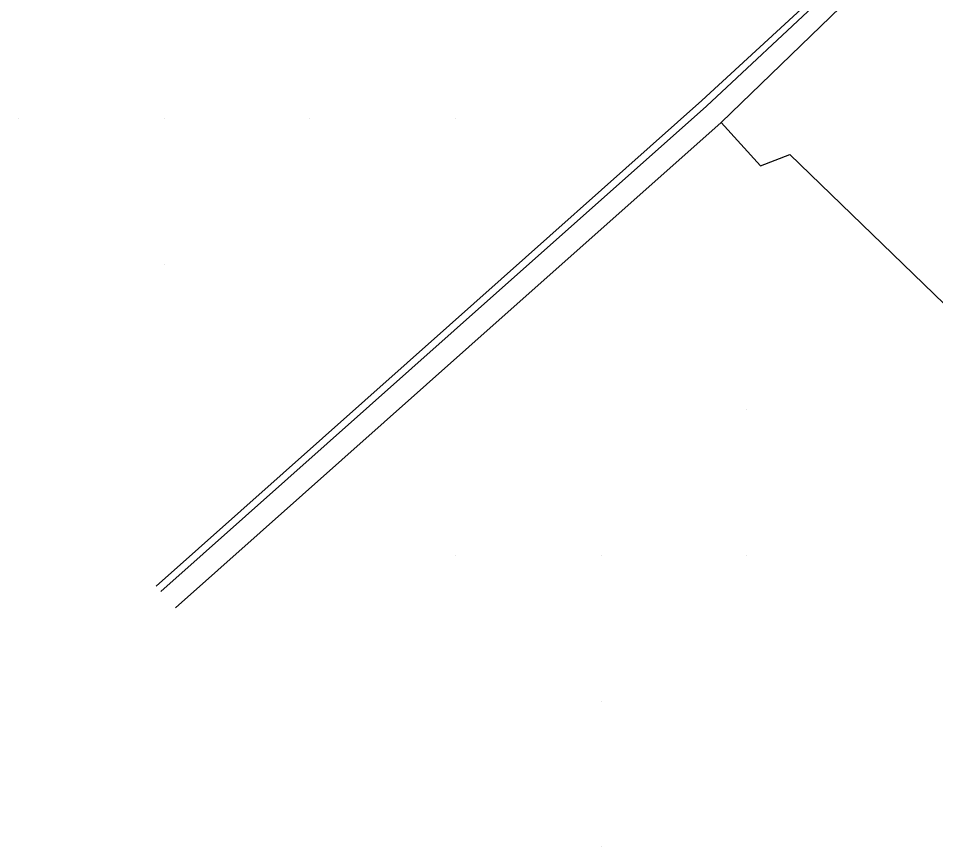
# Model space of a CAD drawing. Extents: x 1762120 to 1766775, y 709485 to 712965.
# Drawn here: x 1765795.2 to 1765858.2, y 709484.8 to 709541.7 of the extents above; entities that cross this region are included whole.
import ezdxf

# ---------------------------------------------------------------- set-up
doc = ezdxf.new("R2010")
doc.units = 0
doc.layers.add('Exist DTM QL2 LIDAR Elevation Point', color=7, linetype='Continuous')
doc.layers.add('PH Exist DTM Breakline', color=7, linetype='Continuous')

msp = doc.modelspace()

# ---------------------------------------------------------------- linework, layer by layer
at = {"layer": 'Exist DTM QL2 LIDAR Elevation Point'}
for p, q in [((1765795.216, 709534.771), (1765795.216, 709534.771)), ((1765805.218, 709534.771), (1765805.218, 709534.771)), ((1765815.219, 709534.771), (1765815.219, 709534.771)), ((1765825.22, 709534.771), (1765825.22, 709534.771)), ((1765805.218, 709524.77), (1765805.218, 709524.77)), ((1765845.223, 709514.769), (1765845.223, 709514.769)), ((1765825.22, 709504.767), (1765825.22, 709504.767)), ((1765835.222, 709504.767), (1765835.222, 709504.767)), ((1765845.223, 709504.767), (1765845.223, 709504.767)), ((1765835.222, 709494.766), (1765835.222, 709494.766)), ((1765835.222, 709484.765), (1765835.222, 709484.765))]:
    msp.add_line(p, q, dxfattribs=at)
at = {"layer": 'PH Exist DTM Breakline'}
for p, q in [((1765843.469, 709534.518), (1765854.541, 709545.223)), ((1765842.14, 709536.012), (1765851.199, 709544.368)), ((1765851.484, 709544.065), (1765842.472, 709535.639))]:
    msp.add_line(p, q, dxfattribs=at)
for points in [[(1765842.14, 709536.012), (1765824.815, 709520.593), (1765804.67, 709502.661)], [(1765842.472, 709535.639), (1765825.147, 709520.219), (1765805.003, 709502.287)], [(1765843.469, 709534.518), (1765826.145, 709519.099), (1765806, 709501.167)], [(1765843.469, 709534.518), (1765846.167, 709531.532), (1765848.184, 709532.317), (1765865.848, 709515.206), (1765877.493, 709501.607)]]:
    msp.add_lwpolyline(points, dxfattribs=at)

doc.saveas('drawing.dxf')
